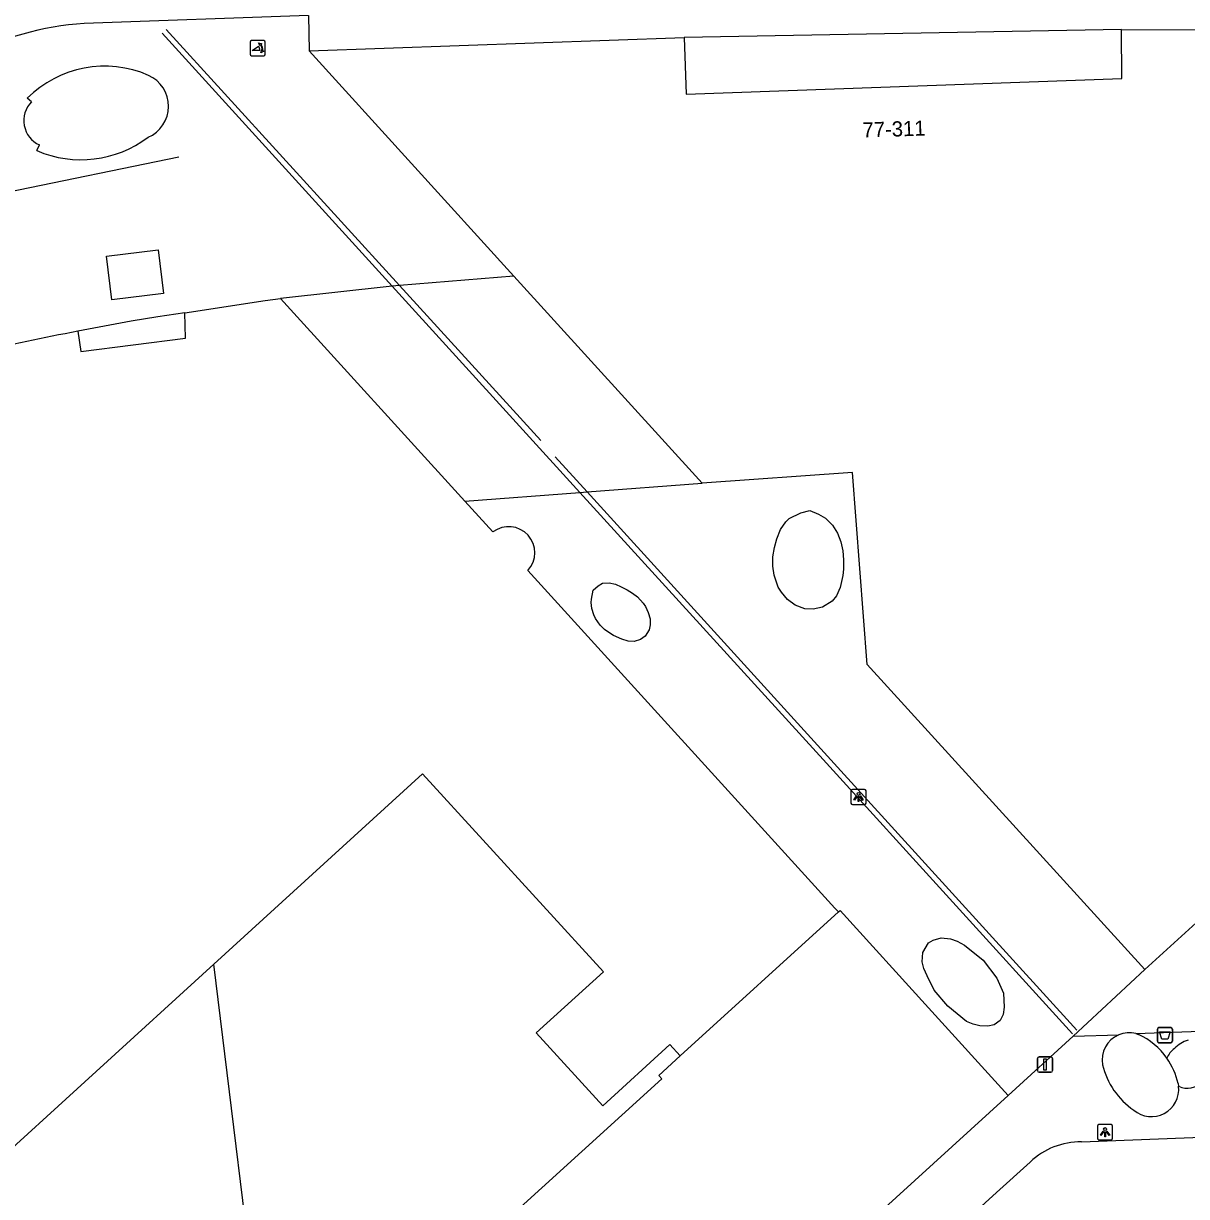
# Model space of a CAD drawing. Extents: x 161084 to 161928, y 385355 to 386522.
# Drawn here: x 161139 to 161215.7, y 386376.4 to 386453.8 of the extents above; entities that cross this region are included whole.
import ezdxf

# ---------------------------------------------------------------- set-up
doc = ezdxf.new("R2010")
doc.units = 0
for name, color, linetype in [('IMGEO_Afsluitpaal', 7, 'Continuous'), ('IMGEO_Afvalbak', 7, 'Continuous'), ('IMGEO_Groenvoorziening', 7, 'Continuous'), ('IMGEO_Lichtpunt', 7, 'Continuous'), ('IMGEO_Lijnafwatering', 7, 'Continuous'), ('IMGEO_Pand', 7, 'Continuous'), ('IMGEO_Pand_nummerreeks', 7, 'Continuous'), ('IMGEO_Pand_overbouw', 7, 'Continuous'), ('IMGEO_Poller', 7, 'Continuous'), ('IMGEO_Rijbaan_lokaal_open', 7, 'Continuous'), ('IMGEO_Voetpad_open', 7, 'Continuous')]:
    doc.layers.add(name, color=color, linetype=linetype)

msp = doc.modelspace()

# ---------------------------------------------------------------- linework, layer by layer
at = {"layer": 'IMGEO_Afsluitpaal'}
for p, q in [((161205.899, 386384.714), (161205.899, 386385.514)), ((161205.899, 386385.514), (161205.899, 386384.714)), ((161205.999, 386385.614), (161206.789, 386385.614)), ((161206.789, 386385.614), (161205.999, 386385.614)), ((161206.889, 386385.514), (161206.889, 386384.714)), ((161206.889, 386384.714), (161206.889, 386385.514)), ((161206.789, 386384.614), (161205.999, 386384.614)), ((161205.999, 386384.614), (161206.789, 386384.614))]:
    msp.add_line(p, q, dxfattribs=at)
msp.add_lwpolyline([(161206.319, 386385.489), (161206.469, 386385.489), (161206.469, 386384.739), (161206.319, 386384.739), (161206.319, 386385.489)], dxfattribs=at)
for centre, start, end in [((161205.999, 386385.514), 90, 180), ((161205.999, 386385.514), 90, 180), ((161206.789, 386385.514), 0, 90), ((161206.789, 386385.514), 360, 90), ((161205.999, 386384.714), 180, 270), ((161205.999, 386384.714), 180, 270), ((161206.789, 386384.714), 270, 0), ((161206.789, 386384.714), 270, 0)]:
    msp.add_arc(centre, 0.1, start, end, dxfattribs=at)
at = {"layer": 'IMGEO_Afvalbak'}
for p, q in [((161213.811, 386386.655), (161213.811, 386387.455)), ((161213.811, 386387.455), (161213.811, 386386.655)), ((161213.911, 386387.555), (161214.701, 386387.555)), ((161214.701, 386387.555), (161213.911, 386387.555)), ((161214.801, 386387.455), (161214.801, 386386.655)), ((161214.801, 386386.655), (161214.801, 386387.455)), ((161214.701, 386386.555), (161213.911, 386386.555)), ((161213.911, 386386.555), (161214.701, 386386.555))]:
    msp.add_line(p, q, dxfattribs=at)
msp.add_lwpolyline([(161213.954, 386387.269), (161214.658, 386387.269), (161214.509, 386386.799), (161214.103, 386386.799), (161213.954, 386387.269)], dxfattribs=at)
for centre, start, end in [((161213.911, 386387.455), 90, 180), ((161213.911, 386387.455), 90, 180), ((161214.701, 386387.455), 0, 90), ((161214.701, 386387.455), 360, 90), ((161213.911, 386386.655), 180, 270), ((161213.911, 386386.655), 180, 270), ((161214.701, 386386.655), 270, 0), ((161214.701, 386386.655), 270, 0)]:
    msp.add_arc(centre, 0.1, start, end, dxfattribs=at)
at = {"layer": 'IMGEO_Groenvoorziening'}
msp.add_lwpolyline([(161215.175, 386383.868), (161215.206, 386383.679)], dxfattribs=at)
msp.add_arc((161210.544, 386382.801), 4.752, 12.96862, 34.99481, dxfattribs=at)
at = {"layer": 'IMGEO_Lichtpunt'}
for p, q in [((161193.588, 386403.182), (161193.588, 386402.375)), ((161193.588, 386403.182), (161193.588, 386402.375)), ((161194.49, 386403.277), (161193.682, 386403.277)), ((161194.49, 386403.277), (161193.682, 386403.277)), ((161194.584, 386402.375), (161194.584, 386403.182)), ((161194.584, 386402.375), (161194.584, 386403.182)), ((161193.682, 386402.281), (161194.49, 386402.281)), ((161193.682, 386402.281), (161194.49, 386402.281)), ((161209.86, 386381.057), (161209.86, 386380.25)), ((161209.86, 386381.057), (161209.86, 386380.25)), ((161210.762, 386381.152), (161209.954, 386381.152)), ((161210.762, 386381.152), (161209.954, 386381.152)), ((161210.856, 386380.25), (161210.856, 386381.057)), ((161210.856, 386380.25), (161210.856, 386381.057)), ((161209.954, 386380.156), (161210.762, 386380.156)), ((161209.954, 386380.156), (161210.762, 386380.156))]:
    msp.add_line(p, q, dxfattribs=at)
for points in [[(161193.962, 386402.846), (161194.001, 386402.818), (161193.813, 386402.556), (161193.775, 386402.583), (161193.962, 386402.846)], [(161194.064, 386402.798), (161194.111, 386402.798), (161194.111, 386402.476), (161194.064, 386402.476), (161194.064, 386402.798)], [(161194.174, 386402.818), (161194.212, 386402.845), (161194.399, 386402.583), (161194.36, 386402.555), (161194.174, 386402.818)], [(161210.234, 386380.721), (161210.273, 386380.693), (161210.085, 386380.431), (161210.047, 386380.458), (161210.234, 386380.721)], [(161210.336, 386380.673), (161210.383, 386380.673), (161210.383, 386380.351), (161210.336, 386380.351), (161210.336, 386380.673)], [(161210.446, 386380.693), (161210.484, 386380.72), (161210.671, 386380.458), (161210.632, 386380.43), (161210.446, 386380.693)]]:
    msp.add_lwpolyline(points, dxfattribs=at)
for centre in [(161194.087, 386402.98), (161210.359, 386380.855)]:
    msp.add_circle(centre, 0.0994, dxfattribs=at)
for centre, start, end in [((161193.682, 386403.182), 90, 180), ((161193.682, 386403.182), 90, 180), ((161194.49, 386403.182), 0, 90), ((161194.49, 386403.182), 0, 90), ((161193.682, 386402.375), 180, 270), ((161193.682, 386402.375), 180, 270), ((161194.49, 386402.375), 270, 0), ((161194.49, 386402.375), 270, 360), ((161209.954, 386381.057), 90, 180), ((161209.954, 386381.057), 90, 180), ((161210.762, 386381.057), 0, 90), ((161210.762, 386381.057), 0, 90), ((161209.954, 386380.25), 180, 270), ((161209.954, 386380.25), 180, 270), ((161210.762, 386380.25), 270, 0), ((161210.762, 386380.25), 270, 360)]:
    msp.add_arc(centre, 0.0946, start, end, dxfattribs=at)
at = {"layer": 'IMGEO_Lijnafwatering'}
for points in [[(161163.321, 386436.498), (161148.13, 386453.202)], [(161163.789, 386436.543), (161148.391, 386453.445)], [(161149.23, 386445.012), (161137.894, 386442.687), (161126.557, 386440.363)], [(161175.703, 386422.882), (161163.321, 386436.498)], [(161173.117, 386426.304), (161163.789, 386436.543)], [(161174.072, 386425.236), (161176.18, 386422.917), (161182.798, 386415.637)], [(161191.964, 386405.002), (161175.703, 386422.882)], [(161182.798, 386415.637), (161192.256, 386405.234)], [(161192.256, 386405.234), (161208.486, 386387.382)], [(161208.21, 386387.137), (161191.964, 386405.002)]]:
    msp.add_lwpolyline(points, dxfattribs=at)
at = {"layer": 'IMGEO_Pand'}
for points in [[(161157.831, 386452.017), (161182.578, 386452.905), (161182.706, 386449.157), (161211.456, 386450.209), (161211.438, 386453.429), (161229.064, 386453.383), (161251.483, 386452.976), (161251.452, 386451.606), (161258.748, 386451.797), (161258.781, 386452.637), (161274.297, 386452.02), (161279.286, 386451.713), (161236.693, 386412.952), (161229.7, 386412.748), (161229.92, 386406.793), (161212.99, 386391.384)], [(161171.343, 386437.153), (161157.831, 386452.017)], [(161212.99, 386391.384), (161194.665, 386411.524), (161193.696, 386424.19), (161183.767, 386423.486), (161171.343, 386437.153)], [(161142.56, 386433.524), (161142.758, 386432.173), (161149.674, 386433.053), (161149.618, 386434.737), (161154.938, 386435.547), (161155.951, 386435.676)], [(161155.951, 386435.676), (161168.103, 386422.312), (161169.96, 386420.27)], [(161172.271, 386417.729), (161192.534, 386395.445), (161192.77, 386395.186)], [(161182.315, 386385.687), (161181.635, 386386.432), (161177.211, 386382.394), (161172.822, 386387.201), (161177.246, 386391.24), (161165.319, 386404.304), (161151.55, 386391.734)], [(161192.77, 386395.186), (161182.315, 386385.687)], [(161192.77, 386395.186), (161192.87, 386395.291), (161198.703, 386388.853), (161203.973, 386383.062)], [(161151.55, 386391.734), (161135.997, 386377.572)], [(161182.315, 386385.687), (161180.907, 386384.401), (161181.101, 386384.176), (161157.344, 386362.583), (161156.764, 386363.185), (161154.765, 386365.391), (161151.55, 386391.734)], [(161138.85, 386350.754), (161144.233, 386347.229), (161148.771, 386332.801), (161203.973, 386383.062)]]:
    msp.add_lwpolyline(points, dxfattribs=at)
for centre, radius, start, end in [((161204.745, 386118.946), 320.666, 101.18193, 103.6298), ((161171, 386418.895), 1.724, 317.46658, 127.10549)]:
    msp.add_arc(centre, radius, start, end, dxfattribs=at)
at = {"layer": 'IMGEO_Pand_overbouw'}
for points in [[(161182.578, 386452.905), (161182.706, 386449.157), (161211.456, 386450.209), (161211.438, 386453.429)], [(161171.343, 386437.153), (161163.789, 386436.543), (161163.321, 386436.498), (161155.951, 386435.676), (161168.103, 386422.312), (161175.703, 386422.882), (161176.18, 386422.917), (161183.767, 386423.486)], [(161142.56, 386433.524), (161142.758, 386432.173), (161149.674, 386433.053), (161149.618, 386434.737), (161147.847, 386434.471), (161146.08, 386434.18), (161144.317, 386433.864)]]:
    msp.add_lwpolyline(points, close=True, dxfattribs=at)
at = {"layer": 'IMGEO_Poller'}
for p, q in [((161153.941, 386452.606), (161153.941, 386451.799)), ((161153.941, 386452.606), (161153.941, 386451.799)), ((161154.843, 386452.701), (161154.035, 386452.701)), ((161154.843, 386452.701), (161154.035, 386452.701)), ((161154.937, 386451.799), (161154.937, 386452.606)), ((161154.937, 386451.799), (161154.937, 386452.606)), ((161154.035, 386451.704), (161154.843, 386451.704)), ((161154.035, 386451.704), (161154.843, 386451.704))]:
    msp.add_line(p, q, dxfattribs=at)
for points in [[(161154.576, 386452.057), (161154.063, 386452.057), (161154.493, 386452.332)], [(161154.62, 386452.43), (161154.608, 386452.357), (161154.483, 386452.562)], [(161154.483, 386452.562), (161154.714, 386452.496), (161154.643, 386452.464)], [(161154.636, 386451.885), (161154.702, 386452.116), (161154.732, 386452.048)], [(161154.768, 386452.021), (161154.84, 386452.01), (161154.636, 386451.885)]]:
    msp.add_lwpolyline(points, dxfattribs=at)
for centre, radius, start, end in [((161154.035, 386452.606), 0.0946, 90, 180), ((161154.035, 386452.606), 0.0946, 90, 180), ((161154.248, 386452.107), 0.332, 351.32473, 42.4854), ((161154.262, 386452.117), 0.476, 351.75274, 41.16905), ((161154.262, 386452.117), 0.516, 349.35686, 42.29123), ((161154.843, 386452.606), 0.0946, 0, 90), ((161154.843, 386452.606), 0.0946, 0, 90), ((161154.035, 386451.799), 0.0946, 180, 270), ((161154.035, 386451.799), 0.0946, 180, 270), ((161154.843, 386451.799), 0.0946, 270, 0), ((161154.843, 386451.799), 0.0946, 270, 0)]:
    msp.add_arc(centre, radius, start, end, dxfattribs=at)
at = {"layer": 'IMGEO_Rijbaan_lokaal_open'}
for points in [[(161157.778, 386454.367), (161142.987, 386453.834)], [(161208.802, 386380.01), (161227.435, 386380.736)], [(161149.845, 386328.097), (161151.004, 386329.103), (161203.199, 386376.66), (161205.421, 386378.679)]]:
    msp.add_lwpolyline(points, dxfattribs=at)
for centre, radius, start, end in [((161144.378, 386433.766), 20.116, 93.96508, 140.69397), ((161208.742, 386375.202), 4.809, 89.29052, 133.68567)]:
    msp.add_arc(centre, radius, start, end, dxfattribs=at)
at = {"layer": 'IMGEO_Voetpad_open'}
for points in [[(161157.778, 386454.367), (161157.831, 386452.017)], [(161139.509, 386448.661), (161139.23, 386448.893)], [(161139.865, 386445.441), (161140.038, 386445.814)], [(161148.217, 386436.014), (161144.818, 386435.595), (161144.461, 386438.483), (161147.861, 386438.902), (161148.217, 386436.014)], [(161171.343, 386437.153), (161163.789, 386436.543), (161163.321, 386436.498), (161155.951, 386435.676)], [(161188.536, 386419.241), (161188.693, 386419.813), (161188.947, 386420.431), (161189.28, 386420.933), (161189.518, 386421.158), (161190.28, 386421.526), (161190.884, 386421.684), (161191.448, 386421.454), (161191.909, 386421.185), (161192.372, 386420.716), (161192.689, 386420.19), (161192.914, 386419.612), (161193.049, 386419.024), (161193.106, 386418.428), (161193.093, 386417.823), (161193.048, 386417.402), (161192.874, 386416.6), (161192.625, 386416.047), (161192.344, 386415.695), (161191.7, 386415.299), (161191.086, 386415.164), (161190.535, 386415.193), (161189.896, 386415.435), (161189.402, 386415.809), (161188.998, 386416.288), (161188.794, 386416.632), (161188.514, 386417.41), (161188.431, 386418.011), (161188.441, 386418.625), (161188.536, 386419.241)], [(161180.344, 386414.13), (161180.271, 386413.818), (161179.997, 386413.388), (161179.699, 386413.161), (161179.287, 386413.046), (161178.876, 386413.068), (161178.456, 386413.185), (161177.919, 386413.436), (161177.669, 386413.587), (161177.332, 386413.836), (161177.041, 386414.12), (161176.733, 386414.559), (161176.615, 386414.808), (161176.494, 386415.207), (161176.448, 386415.618), (161176.457, 386415.829), (161176.584, 386416.422), (161176.897, 386416.712), (161177.199, 386416.888), (161177.626, 386416.922), (161178.038, 386416.818), (161178.427, 386416.655), (161178.827, 386416.453), (161179.177, 386416.236), (161179.493, 386415.987), (161179.868, 386415.575), (161180.019, 386415.349), (161180.212, 386414.959), (161180.328, 386414.546), (161180.344, 386414.13)], [(161201.07, 386393.001), (161202.319, 386392.004), (161203.209, 386390.807), (161203.65, 386389.819), (161203.684, 386389.361), (161203.691, 386388.905), (161203.629, 386388.408), (161203.445, 386388.022), (161203.039, 386387.745), (161202.62, 386387.646), (161202.099, 386387.67), (161201.648, 386387.788), (161201.205, 386387.952), (161199.983, 386388.961), (161199.069, 386390.021), (161198.61, 386390.961), (161198.389, 386391.449), (161198.277, 386391.901), (161198.335, 386392.52), (161198.711, 386393.146), (161199.004, 386393.335), (161199.538, 386393.47), (161200.159, 386393.42), (161200.604, 386393.257), (161201.07, 386393.001)], [(161212.99, 386391.384), (161208.259, 386386.993)], [(161212.392, 386387.158), (161222.727, 386387.539)], [(161203.973, 386383.062), (161208.259, 386386.993)], [(161208.259, 386386.993), (161211.259, 386387.07)], [(161212.392, 386387.158), (161212.56, 386387.107)]]:
    msp.add_lwpolyline(points, dxfattribs=at)
for centre, radius, start, end in [((161144.335, 386443.812), 7.203, 66.31333, 135.13609), ((161146.323, 386448.37), 2.23, 293.19019, 66.02495), ((161140.758, 386447.42), 1.76, 135.18233, 245.8698), ((161142.779, 386452.177), 7.339, 246.60829, 307.05693), ((161211.957, 386385.411), 1.8, 112.8298, 189.83092), ((161211.958, 386385.403), 1.808, 76.12445, 112.75803), ((161210.546, 386382.809), 4.747, 34.93246, 64.88829), ((161216.407, 386384.797), 2.014, 106.62497, 136.64042), ((161215.773, 386385.014), 1.431, 125.45089, 159.00597), ((161215.143, 386386.312), 5.104, 193.69558, 235.5835), ((161213.418, 386383.478), 1.799, 229.86989, 6.41824), ((161215.785, 386385.007), 1.449, 246.46058, 314.62263)]:
    msp.add_arc(centre, radius, start, end, dxfattribs=at)

# ---------------------------------------------------------------- texts
at = {"layer": 'IMGEO_Pand_nummerreeks'}
msp.add_text('77-311', height=1, rotation=1.92514, dxfattribs=at).set_placement((161194.364, 386446.298))

doc.saveas('drawing.dxf')
